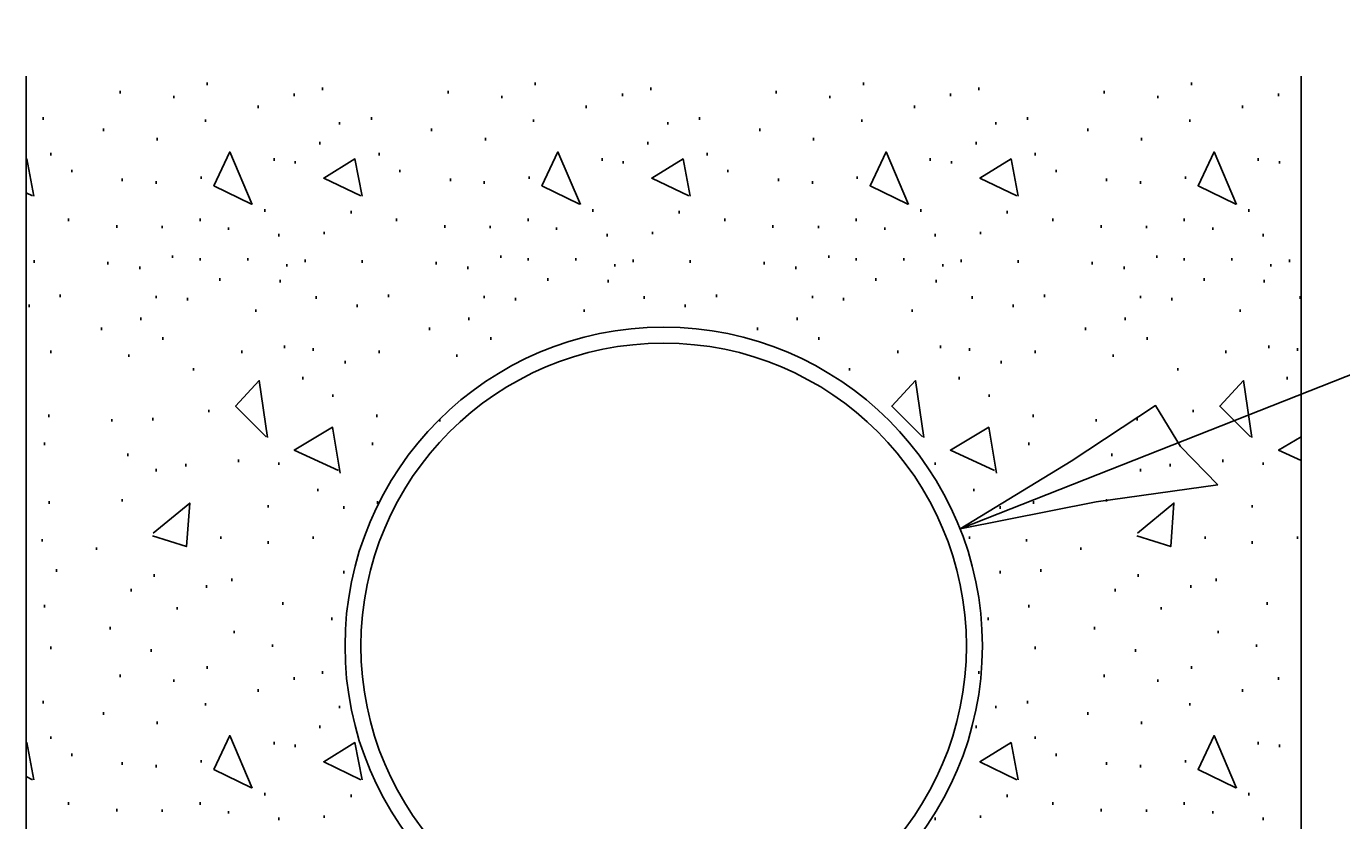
# Model space of a CAD drawing. Extents: x 2133490 to 2172050, y 2138301 to 2145980.
# Drawn here: x 2144624.1 to 2144675.4, y 2138743.2 to 2138774.2 of the extents above; entities that cross this region are included whole.
import ezdxf

# ---------------------------------------------------------------- set-up
doc = ezdxf.new("R2010")
doc.units = 0
for name, color, linetype in [('Design_PR_Roadway Dimensions', 7, 'Continuous'), ('Level 23', 7, 'Continuous'), ('Utilities_EX_Underground Water', 7, 'Continuous'), ('XSC_Subbase2', 7, 'Continuous')]:
    doc.layers.add(name, color=color, linetype=linetype)

msp = doc.modelspace()

# ---------------------------------------------------------------- linework, layer by layer
at = {"layer": 'Design_PR_Roadway Dimensions'}
msp.add_line((2144660.529, 2138754.588), (2144710.214, 2138774.209), dxfattribs=at)
at = {"layer": 'Level 23'}
msp.add_lwpolyline([(2144670.597, 2138756.314), (2144669.134, 2138757.803), (2144668.165, 2138759.401), (2144664.862, 2138757.23), (2144660.529, 2138754.588), (2144665.847, 2138755.645)], close=True, dxfattribs=at)
at = {"layer": 'Utilities_EX_Underground Water'}
for radius in [12.445, 11.823]:
    msp.add_circle((2144648.953, 2138750.018), radius, dxfattribs=at)
at = {"layer": 'XSC_Subbase2'}
for p, q in [((2144624.062, 2138732.595), (2144624.062, 2138772.262)), ((2144673.842, 2138732.595), (2144673.842, 2138772.262)), ((2144627.724, 2138771.59), (2144627.724, 2138771.69)), ((2144631.126, 2138771.911), (2144631.126, 2138772.011)), ((2144635.634, 2138771.72), (2144635.634, 2138771.819)), ((2144640.535, 2138771.59), (2144640.535, 2138771.69)), ((2144643.937, 2138771.911), (2144643.937, 2138772.011)), ((2144648.447, 2138771.72), (2144648.447, 2138771.819)), ((2144653.348, 2138771.59), (2144653.348, 2138771.69)), ((2144656.75, 2138771.911), (2144656.75, 2138772.011)), ((2144661.258, 2138771.72), (2144661.258, 2138771.819)), ((2144666.159, 2138771.59), (2144666.159, 2138771.69)), ((2144669.564, 2138771.911), (2144669.564, 2138772.011)), ((2144629.819, 2138771.398), (2144629.819, 2138771.498)), ((2144634.529, 2138771.483), (2144634.529, 2138771.583)), ((2144642.633, 2138771.398), (2144642.633, 2138771.498)), ((2144647.342, 2138771.483), (2144647.342, 2138771.583)), ((2144655.446, 2138771.398), (2144655.446, 2138771.498)), ((2144660.153, 2138771.483), (2144660.153, 2138771.583)), ((2144668.257, 2138771.398), (2144668.257, 2138771.498)), ((2144672.966, 2138771.483), (2144672.966, 2138771.583)), ((2144624.727, 2138770.562), (2144624.727, 2138770.662)), ((2144633.117, 2138771.013), (2144633.117, 2138771.112)), ((2144637.538, 2138770.562), (2144637.538, 2138770.662)), ((2144645.928, 2138771.013), (2144645.928, 2138771.112)), ((2144650.351, 2138770.562), (2144650.351, 2138770.662)), ((2144658.742, 2138771.013), (2144658.742, 2138771.112)), ((2144663.165, 2138770.562), (2144663.165, 2138770.662)), ((2144671.552, 2138771.013), (2144671.552, 2138771.112)), ((2144627.082, 2138770.114), (2144627.082, 2138770.214)), ((2144631.061, 2138770.478), (2144631.061, 2138770.577)), ((2144636.298, 2138770.37), (2144636.298, 2138770.47)), ((2144639.892, 2138770.114), (2144639.892, 2138770.214)), ((2144643.875, 2138770.478), (2144643.875, 2138770.577)), ((2144649.109, 2138770.37), (2144649.109, 2138770.47)), ((2144652.706, 2138770.114), (2144652.706, 2138770.214)), ((2144656.686, 2138770.478), (2144656.686, 2138770.577)), ((2144661.923, 2138770.37), (2144661.923, 2138770.47)), ((2144665.517, 2138770.114), (2144665.517, 2138770.214)), ((2144669.499, 2138770.478), (2144669.499, 2138770.577)), ((2144629.177, 2138769.751), (2144629.177, 2138769.85)), ((2144635.527, 2138769.599), (2144635.527, 2138769.698)), ((2144641.991, 2138769.751), (2144641.991, 2138769.85)), ((2144648.34, 2138769.599), (2144648.34, 2138769.698)), ((2144654.804, 2138769.751), (2144654.804, 2138769.85)), ((2144661.151, 2138769.599), (2144661.151, 2138769.698)), ((2144667.615, 2138769.751), (2144667.615, 2138769.85)), ((2144625.026, 2138769.171), (2144625.026, 2138769.27)), ((2144637.839, 2138769.171), (2144637.839, 2138769.27)), ((2144650.65, 2138769.171), (2144650.65, 2138769.27)), ((2144663.463, 2138769.171), (2144663.463, 2138769.27)), ((2144625.84, 2138768.509), (2144625.84, 2138768.608)), ((2144633.737, 2138768.957), (2144633.737, 2138769.056)), ((2144634.563, 2138768.85), (2144634.563, 2138768.949)), ((2144638.653, 2138768.509), (2144638.653, 2138768.608)), ((2144646.548, 2138768.957), (2144646.548, 2138769.056)), ((2144647.377, 2138768.85), (2144647.377, 2138768.949)), ((2144651.464, 2138768.509), (2144651.464, 2138768.608)), ((2144659.361, 2138768.957), (2144659.361, 2138769.056)), ((2144660.188, 2138768.85), (2144660.188, 2138768.949)), ((2144664.277, 2138768.509), (2144664.277, 2138768.608)), ((2144672.175, 2138768.957), (2144672.175, 2138769.056)), ((2144673.001, 2138768.85), (2144673.001, 2138768.949)), ((2144627.808, 2138768.165), (2144627.808, 2138768.265)), ((2144629.135, 2138768.058), (2144629.135, 2138768.158)), ((2144630.89, 2138768.252), (2144630.89, 2138768.352)), ((2144640.622, 2138768.165), (2144640.622, 2138768.265)), ((2144641.948, 2138768.058), (2144641.948, 2138768.158)), ((2144643.703, 2138768.252), (2144643.703, 2138768.352)), ((2144653.433, 2138768.165), (2144653.433, 2138768.265)), ((2144654.759, 2138768.058), (2144654.759, 2138768.158)), ((2144656.514, 2138768.252), (2144656.514, 2138768.352)), ((2144666.246, 2138768.165), (2144666.246, 2138768.265)), ((2144667.573, 2138768.058), (2144667.573, 2138768.158)), ((2144669.327, 2138768.252), (2144669.327, 2138768.352)), ((2144633.374, 2138766.968), (2144633.374, 2138767.068)), ((2144646.185, 2138766.968), (2144646.185, 2138767.068)), ((2144658.998, 2138766.968), (2144658.998, 2138767.068)), ((2144671.809, 2138766.968), (2144671.809, 2138767.068)), ((2144625.71, 2138766.605), (2144625.71, 2138766.704)), ((2144630.847, 2138766.605), (2144630.847, 2138766.704)), ((2144636.746, 2138766.903), (2144636.746, 2138767.003)), ((2144638.523, 2138766.605), (2144638.523, 2138766.704)), ((2144643.661, 2138766.605), (2144643.661, 2138766.704)), ((2144649.56, 2138766.903), (2144649.56, 2138767.003)), ((2144651.337, 2138766.605), (2144651.337, 2138766.704)), ((2144656.472, 2138766.605), (2144656.472, 2138766.704)), ((2144662.371, 2138766.903), (2144662.371, 2138767.003)), ((2144664.148, 2138766.605), (2144664.148, 2138766.704)), ((2144669.285, 2138766.605), (2144669.285, 2138766.704)), ((2144627.594, 2138766.346), (2144627.594, 2138766.445)), ((2144629.371, 2138766.326), (2144629.371, 2138766.425)), ((2144631.96, 2138766.261), (2144631.96, 2138766.361)), ((2144633.929, 2138766.005), (2144633.929, 2138766.104)), ((2144635.698, 2138766.089), (2144635.698, 2138766.189)), ((2144640.408, 2138766.346), (2144640.408, 2138766.445)), ((2144642.182, 2138766.326), (2144642.182, 2138766.425)), ((2144644.773, 2138766.261), (2144644.773, 2138766.361)), ((2144646.742, 2138766.005), (2144646.742, 2138766.104)), ((2144648.512, 2138766.089), (2144648.512, 2138766.189)), ((2144653.219, 2138766.346), (2144653.219, 2138766.445)), ((2144654.996, 2138766.326), (2144654.996, 2138766.425)), ((2144657.584, 2138766.261), (2144657.584, 2138766.361)), ((2144659.553, 2138766.005), (2144659.553, 2138766.104)), ((2144661.323, 2138766.089), (2144661.323, 2138766.189)), ((2144666.032, 2138766.346), (2144666.032, 2138766.445)), ((2144667.809, 2138766.326), (2144667.809, 2138766.425)), ((2144670.398, 2138766.261), (2144670.398, 2138766.361)), ((2144672.366, 2138766.005), (2144672.366, 2138766.104)), ((2144624.364, 2138764.977), (2144624.364, 2138765.076)), ((2144627.251, 2138764.912), (2144627.251, 2138765.012)), ((2144629.777, 2138765.168), (2144629.777, 2138765.268)), ((2144630.847, 2138765.061), (2144630.847, 2138765.161)), ((2144632.709, 2138765.061), (2144632.709, 2138765.161)), ((2144634.949, 2138764.999), (2144634.949, 2138765.099)), ((2144637.174, 2138764.977), (2144637.174, 2138765.076)), ((2144640.064, 2138764.912), (2144640.064, 2138765.012)), ((2144642.59, 2138765.168), (2144642.59, 2138765.268)), ((2144643.661, 2138765.061), (2144643.661, 2138765.161)), ((2144645.523, 2138765.061), (2144645.523, 2138765.161)), ((2144647.763, 2138764.999), (2144647.763, 2138765.099)), ((2144649.988, 2138764.977), (2144649.988, 2138765.076)), ((2144652.878, 2138764.912), (2144652.878, 2138765.012)), ((2144655.401, 2138765.168), (2144655.401, 2138765.268)), ((2144656.472, 2138765.061), (2144656.472, 2138765.161)), ((2144658.333, 2138765.061), (2144658.333, 2138765.161)), ((2144660.574, 2138764.999), (2144660.574, 2138765.099)), ((2144662.799, 2138764.977), (2144662.799, 2138765.076)), ((2144665.688, 2138764.912), (2144665.688, 2138765.012)), ((2144668.215, 2138765.168), (2144668.215, 2138765.268)), ((2144669.285, 2138765.061), (2144669.285, 2138765.161)), ((2144671.147, 2138765.061), (2144671.147, 2138765.161)), ((2144673.387, 2138764.999), (2144673.387, 2138765.099)), ((2144628.493, 2138764.728), (2144628.493, 2138764.827)), ((2144634.23, 2138764.827), (2144634.23, 2138764.927)), ((2144641.306, 2138764.728), (2144641.306, 2138764.827)), ((2144647.041, 2138764.827), (2144647.041, 2138764.927)), ((2144654.117, 2138764.728), (2144654.117, 2138764.827)), ((2144659.854, 2138764.827), (2144659.854, 2138764.927)), ((2144666.93, 2138764.728), (2144666.93, 2138764.827)), ((2144672.665, 2138764.827), (2144672.665, 2138764.927)), ((2144631.619, 2138764.277), (2144631.619, 2138764.377)), ((2144633.971, 2138764.213), (2144633.971, 2138764.312)), ((2144644.43, 2138764.277), (2144644.43, 2138764.377)), ((2144646.784, 2138764.213), (2144646.784, 2138764.312)), ((2144657.243, 2138764.277), (2144657.243, 2138764.377)), ((2144659.598, 2138764.213), (2144659.598, 2138764.312)), ((2144670.054, 2138764.277), (2144670.054, 2138764.377)), ((2144672.409, 2138764.213), (2144672.409, 2138764.312)), ((2144625.389, 2138763.635), (2144625.389, 2138763.735)), ((2144629.135, 2138763.593), (2144629.135, 2138763.692)), ((2144630.355, 2138763.508), (2144630.355, 2138763.608)), ((2144635.377, 2138763.571), (2144635.377, 2138763.67)), ((2144638.202, 2138763.635), (2144638.202, 2138763.735)), ((2144641.948, 2138763.593), (2144641.948, 2138763.692)), ((2144643.168, 2138763.508), (2144643.168, 2138763.608)), ((2144648.191, 2138763.571), (2144648.191, 2138763.67)), ((2144651.016, 2138763.635), (2144651.016, 2138763.735)), ((2144654.759, 2138763.593), (2144654.759, 2138763.692)), ((2144655.979, 2138763.508), (2144655.979, 2138763.608)), ((2144661.002, 2138763.571), (2144661.002, 2138763.67)), ((2144663.827, 2138763.635), (2144663.827, 2138763.735)), ((2144667.573, 2138763.593), (2144667.573, 2138763.692)), ((2144668.792, 2138763.508), (2144668.792, 2138763.608)), ((2144673.815, 2138763.571), (2144673.815, 2138763.67)), ((2144624.169, 2138763.249), (2144624.169, 2138763.349)), ((2144633.03, 2138763.058), (2144633.03, 2138763.157)), ((2144636.983, 2138763.249), (2144636.983, 2138763.349)), ((2144645.844, 2138763.058), (2144645.844, 2138763.157)), ((2144649.794, 2138763.249), (2144649.794, 2138763.349)), ((2144658.654, 2138763.058), (2144658.654, 2138763.157)), ((2144662.607, 2138763.249), (2144662.607, 2138763.349)), ((2144671.468, 2138763.058), (2144671.468, 2138763.157)), ((2144626.994, 2138762.351), (2144626.994, 2138762.45)), ((2144628.535, 2138762.737), (2144628.535, 2138762.836)), ((2144639.808, 2138762.351), (2144639.808, 2138762.45)), ((2144641.348, 2138762.737), (2144641.348, 2138762.836)), ((2144652.619, 2138762.351), (2144652.619, 2138762.45)), ((2144654.162, 2138762.737), (2144654.162, 2138762.836)), ((2144665.432, 2138762.351), (2144665.432, 2138762.45)), ((2144666.973, 2138762.737), (2144666.973, 2138762.836)), ((2144629.391, 2138761.968), (2144629.391, 2138762.067)), ((2144642.205, 2138761.968), (2144642.205, 2138762.067)), ((2144655.018, 2138761.968), (2144655.018, 2138762.067)), ((2144667.829, 2138761.968), (2144667.829, 2138762.067)), ((2144625.026, 2138761.452), (2144625.026, 2138761.552)), ((2144628.065, 2138761.303), (2144628.065, 2138761.403)), ((2144632.475, 2138761.452), (2144632.475, 2138761.552)), ((2144634.143, 2138761.647), (2144634.143, 2138761.746)), ((2144635.27, 2138761.54), (2144635.27, 2138761.639)), ((2144637.839, 2138761.452), (2144637.839, 2138761.552)), ((2144640.878, 2138761.303), (2144640.878, 2138761.403)), ((2144658.099, 2138761.452), (2144658.099, 2138761.552)), ((2144659.767, 2138761.647), (2144659.767, 2138761.746)), ((2144660.895, 2138761.54), (2144660.895, 2138761.639)), ((2144663.463, 2138761.452), (2144663.463, 2138761.552)), ((2144666.502, 2138761.303), (2144666.502, 2138761.403)), ((2144670.91, 2138761.452), (2144670.91, 2138761.552)), ((2144672.58, 2138761.647), (2144672.58, 2138761.746)), ((2144673.708, 2138761.54), (2144673.708, 2138761.639)), ((2144636.512, 2138761.047), (2144636.512, 2138761.146)), ((2144662.137, 2138761.047), (2144662.137, 2138761.146)), ((2144630.591, 2138760.768), (2144630.591, 2138760.867)), ((2144634.865, 2138760.424), (2144634.865, 2138760.524)), ((2144656.215, 2138760.768), (2144656.215, 2138760.867)), ((2144660.489, 2138760.424), (2144660.489, 2138760.524)), ((2144669.029, 2138760.768), (2144669.029, 2138760.867)), ((2144673.3, 2138760.424), (2144673.3, 2138760.524)), ((2144636.039, 2138759.74), (2144636.039, 2138759.84)), ((2144661.666, 2138759.74), (2144661.666, 2138759.84)), ((2144624.941, 2138758.948), (2144624.941, 2138759.048)), ((2144627.403, 2138758.777), (2144627.403, 2138758.876)), ((2144629.008, 2138758.819), (2144629.008, 2138758.919)), ((2144631.191, 2138759.14), (2144631.191, 2138759.24)), ((2144637.752, 2138758.948), (2144637.752, 2138759.048)), ((2144640.213, 2138758.777), (2144640.213, 2138758.876)), ((2144663.379, 2138758.948), (2144663.379, 2138759.048)), ((2144665.838, 2138758.777), (2144665.838, 2138758.876)), ((2144667.443, 2138758.819), (2144667.443, 2138758.919)), ((2144669.626, 2138759.14), (2144669.626, 2138759.24)), ((2144624.769, 2138757.858), (2144624.769, 2138757.958)), ((2144637.583, 2138757.858), (2144637.583, 2138757.958)), ((2144663.207, 2138757.858), (2144663.207, 2138757.958)), ((2144628.022, 2138757.43), (2144628.022, 2138757.53)), ((2144632.346, 2138757.194), (2144632.346, 2138757.293)), ((2144666.46, 2138757.43), (2144666.46, 2138757.53)), ((2144670.783, 2138757.194), (2144670.783, 2138757.293)), ((2144629.135, 2138756.83), (2144629.135, 2138756.93)), ((2144630.29, 2138757.022), (2144630.29, 2138757.122)), ((2144633.929, 2138757.087), (2144633.929, 2138757.186)), ((2144659.553, 2138757.087), (2144659.553, 2138757.186)), ((2144667.573, 2138756.83), (2144667.573, 2138756.93)), ((2144668.727, 2138757.022), (2144668.727, 2138757.122)), ((2144672.366, 2138757.087), (2144672.366, 2138757.186)), ((2144627.808, 2138755.653), (2144627.808, 2138755.753)), ((2144635.442, 2138756.059), (2144635.442, 2138756.158)), ((2144661.066, 2138756.059), (2144661.066, 2138756.158)), ((2144666.246, 2138755.653), (2144666.246, 2138755.753)), ((2144624.961, 2138755.566), (2144624.961, 2138755.665)), ((2144633.501, 2138755.417), (2144633.501, 2138755.516)), ((2144636.468, 2138755.374), (2144636.468, 2138755.474)), ((2144637.774, 2138755.566), (2144637.774, 2138755.665)), ((2144662.094, 2138755.374), (2144662.094, 2138755.474)), ((2144663.399, 2138755.566), (2144663.399, 2138755.665)), ((2144671.938, 2138755.417), (2144671.938, 2138755.516)), ((2144631.661, 2138754.197), (2144631.661, 2138754.297)), ((2144635.27, 2138754.197), (2144635.27, 2138754.297)), ((2144660.895, 2138754.197), (2144660.895, 2138754.297)), ((2144670.099, 2138754.197), (2144670.099, 2138754.297)), ((2144673.708, 2138754.197), (2144673.708, 2138754.297)), ((2144624.685, 2138754.09), (2144624.685, 2138754.189)), ((2144626.803, 2138753.769), (2144626.803, 2138753.868)), ((2144633.501, 2138754.005), (2144633.501, 2138754.105)), ((2144663.12, 2138754.09), (2144663.12, 2138754.189)), ((2144665.24, 2138753.769), (2144665.24, 2138753.868)), ((2144671.938, 2138754.005), (2144671.938, 2138754.105)), ((2144625.24, 2138752.913), (2144625.24, 2138753.012)), ((2144629.05, 2138752.721), (2144629.05, 2138752.821)), ((2144636.468, 2138752.848), (2144636.468, 2138752.947)), ((2144662.094, 2138752.848), (2144662.094, 2138752.947)), ((2144663.677, 2138752.913), (2144663.677, 2138753.012)), ((2144667.488, 2138752.721), (2144667.488, 2138752.821)), ((2144628.152, 2138752.144), (2144628.152, 2138752.243)), ((2144631.104, 2138752.293), (2144631.104, 2138752.392)), ((2144632.089, 2138752.549), (2144632.089, 2138752.649)), ((2144666.587, 2138752.144), (2144666.587, 2138752.243)), ((2144669.541, 2138752.293), (2144669.541, 2138752.392)), ((2144670.527, 2138752.549), (2144670.527, 2138752.649)), ((2144634.078, 2138751.628), (2144634.078, 2138751.728)), ((2144672.516, 2138751.628), (2144672.516, 2138751.728)), ((2144624.769, 2138751.521), (2144624.769, 2138751.621)), ((2144629.949, 2138751.437), (2144629.949, 2138751.536)), ((2144635.997, 2138751.031), (2144635.997, 2138751.131)), ((2144661.621, 2138751.031), (2144661.621, 2138751.131)), ((2144663.207, 2138751.521), (2144663.207, 2138751.621)), ((2144668.386, 2138751.437), (2144668.386, 2138751.536)), ((2144627.338, 2138750.665), (2144627.338, 2138750.765)), ((2144632.174, 2138750.516), (2144632.174, 2138750.615)), ((2144665.776, 2138750.665), (2144665.776, 2138750.765)), ((2144670.612, 2138750.516), (2144670.612, 2138750.615)), ((2144625.026, 2138749.896), (2144625.026, 2138749.996)), ((2144628.943, 2138749.789), (2144628.943, 2138749.889)), ((2144633.672, 2138749.981), (2144633.672, 2138750.08)), ((2144663.463, 2138749.896), (2144663.463, 2138749.996)), ((2144667.381, 2138749.789), (2144667.381, 2138749.889)), ((2144672.11, 2138749.981), (2144672.11, 2138750.08)), ((2144631.126, 2138749.124), (2144631.126, 2138749.224)), ((2144669.564, 2138749.124), (2144669.564, 2138749.224)), ((2144627.724, 2138748.803), (2144627.724, 2138748.903)), ((2144629.819, 2138748.612), (2144629.819, 2138748.711)), ((2144634.529, 2138748.696), (2144634.529, 2138748.796)), ((2144635.634, 2138748.933), (2144635.634, 2138749.032)), ((2144661.258, 2138748.933), (2144661.258, 2138749.032)), ((2144666.159, 2138748.803), (2144666.159, 2138748.903)), ((2144668.257, 2138748.612), (2144668.257, 2138748.711)), ((2144672.966, 2138748.696), (2144672.966, 2138748.796)), ((2144633.117, 2138748.226), (2144633.117, 2138748.325)), ((2144671.552, 2138748.226), (2144671.552, 2138748.325)), ((2144624.727, 2138747.778), (2144624.727, 2138747.877)), ((2144631.061, 2138747.691), (2144631.061, 2138747.79)), ((2144636.298, 2138747.584), (2144636.298, 2138747.683)), ((2144661.923, 2138747.584), (2144661.923, 2138747.683)), ((2144663.165, 2138747.778), (2144663.165, 2138747.877)), ((2144669.499, 2138747.691), (2144669.499, 2138747.79)), ((2144627.082, 2138747.327), (2144627.082, 2138747.427)), ((2144629.177, 2138746.964), (2144629.177, 2138747.063)), ((2144665.517, 2138747.327), (2144665.517, 2138747.427)), ((2144667.615, 2138746.964), (2144667.615, 2138747.063)), ((2144635.527, 2138746.815), (2144635.527, 2138746.914)), ((2144661.151, 2138746.815), (2144661.151, 2138746.914)), ((2144625.026, 2138746.386), (2144625.026, 2138746.486)), ((2144633.737, 2138746.172), (2144633.737, 2138746.272)), ((2144634.563, 2138746.065), (2144634.563, 2138746.165)), ((2144663.463, 2138746.386), (2144663.463, 2138746.486)), ((2144672.175, 2138746.172), (2144672.175, 2138746.272)), ((2144673.001, 2138746.065), (2144673.001, 2138746.165)), ((2144625.84, 2138745.722), (2144625.84, 2138745.821)), ((2144627.808, 2138745.378), (2144627.808, 2138745.478)), ((2144630.89, 2138745.466), (2144630.89, 2138745.565)), ((2144664.277, 2138745.722), (2144664.277, 2138745.821)), ((2144666.246, 2138745.378), (2144666.246, 2138745.478)), ((2144669.327, 2138745.466), (2144669.327, 2138745.565)), ((2144629.135, 2138745.271), (2144629.135, 2138745.371)), ((2144667.573, 2138745.271), (2144667.573, 2138745.371)), ((2144633.374, 2138744.181), (2144633.374, 2138744.281)), ((2144636.746, 2138744.117), (2144636.746, 2138744.216)), ((2144662.371, 2138744.117), (2144662.371, 2138744.216)), ((2144671.809, 2138744.181), (2144671.809, 2138744.281)), ((2144625.71, 2138743.818), (2144625.71, 2138743.917)), ((2144627.594, 2138743.561), (2144627.594, 2138743.661)), ((2144629.371, 2138743.539), (2144629.371, 2138743.639)), ((2144630.847, 2138743.818), (2144630.847, 2138743.917)), ((2144631.96, 2138743.474), (2144631.96, 2138743.574)), ((2144664.148, 2138743.818), (2144664.148, 2138743.917)), ((2144666.032, 2138743.561), (2144666.032, 2138743.661)), ((2144667.809, 2138743.539), (2144667.809, 2138743.639)), ((2144669.285, 2138743.818), (2144669.285, 2138743.917)), ((2144670.398, 2138743.474), (2144670.398, 2138743.574)), ((2144633.929, 2138743.218), (2144633.929, 2138743.318)), ((2144635.698, 2138743.303), (2144635.698, 2138743.402)), ((2144659.553, 2138743.218), (2144659.553, 2138743.318)), ((2144661.323, 2138743.303), (2144661.323, 2138743.402)), ((2144672.366, 2138743.218), (2144672.366, 2138743.318))]:
    msp.add_line(p, q, dxfattribs=at)
for points in [[(2144632.858, 2138767.262), (2144631.387, 2138767.984), (2144632.01, 2138769.305), (2144632.888, 2138767.247)], [(2144645.672, 2138767.262), (2144644.201, 2138767.984), (2144644.823, 2138769.305), (2144645.702, 2138767.247)], [(2144658.483, 2138767.262), (2144657.012, 2138767.984), (2144657.636, 2138769.305), (2144658.513, 2138767.247)], [(2144671.296, 2138767.262), (2144669.825, 2138767.984), (2144670.447, 2138769.305), (2144671.326, 2138767.247)], [(2144624.062, 2138769.019), (2144624.085, 2138769.031), (2144624.361, 2138767.573)], [(2144637.122, 2138767.585), (2144635.676, 2138768.285), (2144636.896, 2138769.031), (2144637.172, 2138767.573)], [(2144649.933, 2138767.585), (2144648.487, 2138768.285), (2144649.709, 2138769.031), (2144649.985, 2138767.573)], [(2144662.746, 2138767.585), (2144661.3, 2138768.285), (2144662.522, 2138769.031), (2144662.796, 2138767.573)], [(2144624.309, 2138767.585), (2144624.062, 2138767.705)], [(2144633.431, 2138758.184), (2144632.236, 2138759.382), (2144633.157, 2138760.377), (2144633.481, 2138758.162)], [(2144659.055, 2138758.184), (2144657.86, 2138759.382), (2144658.781, 2138760.377), (2144659.107, 2138758.162)], [(2144671.869, 2138758.184), (2144670.671, 2138759.382), (2144671.595, 2138760.377), (2144671.918, 2138758.162)], [(2144636.249, 2138756.863), (2144634.529, 2138757.662), (2144636.024, 2138758.558), (2144636.323, 2138756.763)], [(2144661.873, 2138756.863), (2144660.153, 2138757.662), (2144661.649, 2138758.558), (2144661.947, 2138756.763)], [(2144673.842, 2138757.253), (2144672.966, 2138757.662), (2144673.842, 2138758.187)], [(2144629.02, 2138754.421), (2144630.442, 2138755.593), (2144630.315, 2138753.898), (2144628.996, 2138754.321)], [(2144667.458, 2138754.421), (2144668.877, 2138755.593), (2144668.752, 2138753.898), (2144667.431, 2138754.321)], [(2144632.858, 2138744.475), (2144631.387, 2138745.199), (2144632.01, 2138746.518), (2144632.888, 2138744.46)], [(2144671.296, 2138744.475), (2144669.825, 2138745.199), (2144670.447, 2138746.518), (2144671.326, 2138744.46)], [(2144624.062, 2138746.232), (2144624.085, 2138746.245), (2144624.361, 2138744.786)], [(2144637.122, 2138744.798), (2144635.676, 2138745.498), (2144636.896, 2138746.245), (2144637.172, 2138744.786)], [(2144662.746, 2138744.798), (2144661.3, 2138745.498), (2144662.522, 2138746.245), (2144662.796, 2138744.786)], [(2144624.309, 2138744.798), (2144624.062, 2138744.918)]]:
    msp.add_lwpolyline(points, dxfattribs=at)

doc.saveas('drawing.dxf')
